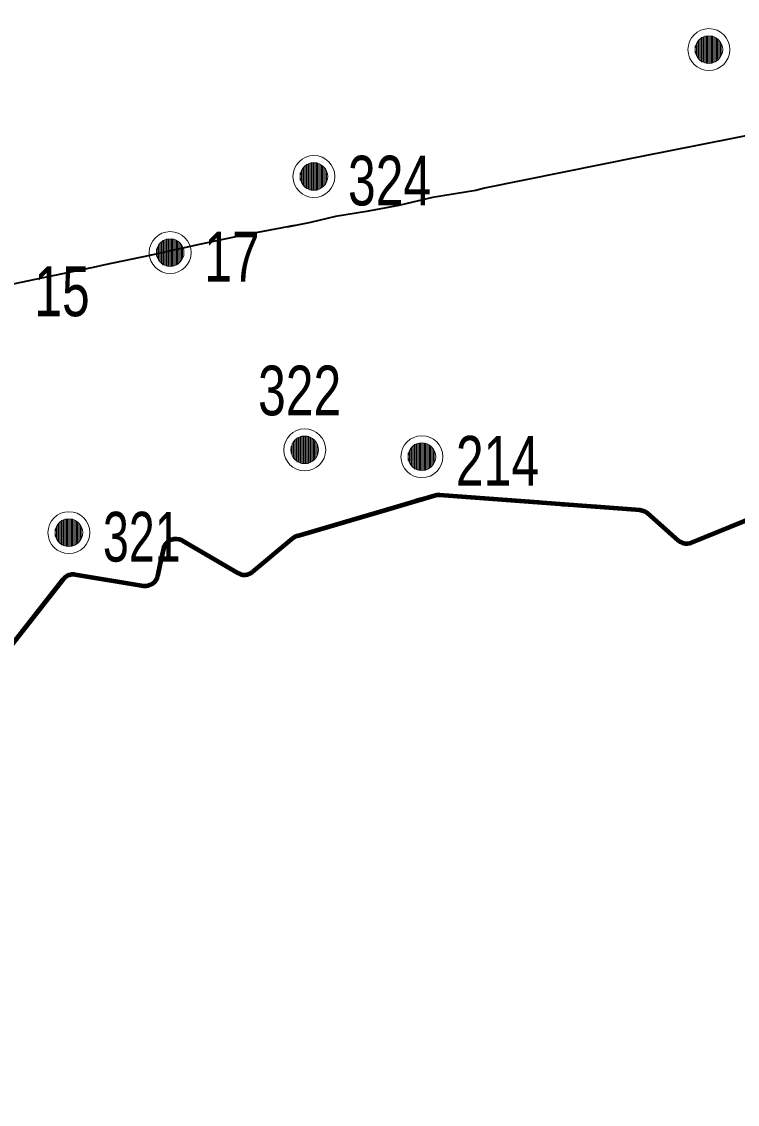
# Model space of a CAD drawing. Extents: x 553962 to 842807, y 8883888 to 9032388.
# Drawn here: x 621552 to 627312, y 8964625 to 8973335 of the extents above; entities that cross this region are included whole.
import ezdxf

# ---------------------------------------------------------------- set-up
doc = ezdxf.new("R2010")
doc.units = 0
doc.header["$LTSCALE"] = 160
doc.linetypes.add('DOT_DASHED', pattern=[7.7, 5, -1.2, 0.3, -1.2])
for name, color, linetype, lineweight in [('15', 7, 'Continuous', 25), ('27', 7, 'Continuous', 90), ('33', 7, 'Continuous', 13), ('7', 7, 'Continuous', 90)]:
    doc.layers.add(name, color=color, linetype=linetype, lineweight=lineweight)

msp = doc.modelspace()

# ---------------------------------------------------------------- linework, layer by layer
at = {"layer": '15', "lineweight": 40}
for points in [[(627892.1, 8972517.3), (627787.3, 8972497.2), (626527.3, 8972247.8), (625278.3, 8971995.4), (625208.3, 8971975.3), (624859.1, 8971919.6), (624586.2, 8971856.1), (624327.1, 8971807.6), (624078.9, 8971766.2), (623877.2, 8971718.8), (623688.2, 8971682.4)], [(623749, 8971693.5), (623336.6, 8971616.7), (622957.2, 8971536), (622583.2, 8971453.3), (622220.1, 8971379.6), (622127, 8971357.4)], [(622127, 8971357.4), (621646.3, 8971257.5), (621405.3, 8971207.1)]]:
    msp.add_lwpolyline(points, dxfattribs=at)
at = {"layer": '27'}
msp.add_spline([(592698.5, 8977198.4), (599903.5, 8973292.7), (608459.2, 8968138.2), (612674.8, 8965332.6), (616842, 8962096.4), (620005, 8958671.2), (621134, 8957974.7), (621473.4, 8956805.3), (621586.2, 8956597.5)], degree=3, dxfattribs=at)
at = {"layer": '33'}
for p, q in [((626983, 8973160), (626983, 8973060)), ((626993, 8973180), (626993, 8973040)), ((627003, 8973190), (627003, 8973030)), ((627013, 8973200), (627013, 8973020)), ((627023, 8973210), (627023, 8973010)), ((627033, 8973210), (627033, 8973010)), ((627043, 8973210), (627043, 8973010)), ((627053, 8973220), (627053, 8973000)), ((627063, 8973220), (627063, 8973000)), ((627073, 8973220), (627073, 8973000)), ((627083, 8973220), (627083, 8973000)), ((627093, 8973220), (627093, 8973000)), ((627103, 8973220), (627103, 8973000)), ((627113, 8973220), (627113, 8973000)), ((627123, 8973210), (627123, 8973010)), ((627133, 8973210), (627133, 8973010)), ((627143, 8973200), (627143, 8973020)), ((627153, 8973190), (627153, 8973030)), ((627163, 8973180), (627163, 8973040)), ((627173, 8973170), (627173, 8973050)), ((627183, 8973150), (627183, 8973070)), ((626973, 8973140), (626973, 8973080)), ((623874, 8972199), (623874, 8971979)), ((623884, 8972199), (623884, 8971979)), ((623894, 8972199), (623894, 8971979)), ((623904, 8972199), (623904, 8971979)), ((623914, 8972199), (623914, 8971979)), ((623924, 8972199), (623924, 8971979)), ((623934, 8972199), (623934, 8971979)), ((623794, 8972119), (623794, 8972059)), ((623804, 8972139), (623804, 8972039)), ((623814, 8972159), (623814, 8972019)), ((623824, 8972169), (623824, 8972009)), ((623834, 8972179), (623834, 8971999)), ((623844, 8972189), (623844, 8971989)), ((623854, 8972189), (623854, 8971989)), ((623864, 8972189), (623864, 8971989)), ((623944, 8972189), (623944, 8971989)), ((623954, 8972189), (623954, 8971989)), ((623964, 8972179), (623964, 8971999)), ((623974, 8972169), (623974, 8972009)), ((623984, 8972159), (623984, 8972019)), ((623994, 8972149), (623994, 8972029)), ((624004, 8972129), (624004, 8972049)), ((622717, 8971587), (622717, 8971367)), ((622727, 8971587), (622727, 8971367)), ((622737, 8971587), (622737, 8971367)), ((622747, 8971587), (622747, 8971367)), ((622757, 8971587), (622757, 8971367)), ((622767, 8971587), (622767, 8971367)), ((622777, 8971587), (622777, 8971367)), ((622637, 8971507), (622637, 8971447)), ((622647, 8971527), (622647, 8971427)), ((622657, 8971547), (622657, 8971407)), ((622667, 8971557), (622667, 8971397)), ((622677, 8971567), (622677, 8971387)), ((622687, 8971577), (622687, 8971377)), ((622697, 8971577), (622697, 8971377)), ((622707, 8971577), (622707, 8971377)), ((622787, 8971577), (622787, 8971377)), ((622797, 8971577), (622797, 8971377)), ((622807, 8971567), (622807, 8971387)), ((622817, 8971557), (622817, 8971397)), ((622827, 8971547), (622827, 8971407)), ((622837, 8971537), (622837, 8971417)), ((622847, 8971517), (622847, 8971437)), ((623730, 8969940), (623730, 8969840)), ((623740, 8969960), (623740, 8969820)), ((623750, 8969970), (623750, 8969810)), ((623760, 8969980), (623760, 8969800)), ((623770, 8969990), (623770, 8969790)), ((623780, 8969990), (623780, 8969790)), ((623790, 8969990), (623790, 8969790)), ((623800, 8970000), (623800, 8969780)), ((623810, 8970000), (623810, 8969780)), ((623820, 8970000), (623820, 8969780)), ((623830, 8970000), (623830, 8969780)), ((623840, 8970000), (623840, 8969780)), ((623850, 8970000), (623850, 8969780)), ((623860, 8970000), (623860, 8969780)), ((623870, 8969990), (623870, 8969790)), ((623880, 8969990), (623880, 8969790)), ((623890, 8969980), (623890, 8969800)), ((623900, 8969970), (623900, 8969810)), ((623910, 8969960), (623910, 8969820)), ((623920, 8969950), (623920, 8969830)), ((623930, 8969930), (623930, 8969850)), ((624713, 8969935), (624713, 8969735)), ((624723, 8969935), (624723, 8969735)), ((624733, 8969935), (624733, 8969735)), ((624743, 8969945), (624743, 8969725)), ((624753, 8969945), (624753, 8969725)), ((624763, 8969945), (624763, 8969725)), ((624773, 8969945), (624773, 8969725)), ((624783, 8969945), (624783, 8969725)), ((624793, 8969945), (624793, 8969725)), ((624803, 8969945), (624803, 8969725)), ((624813, 8969935), (624813, 8969735)), ((624823, 8969935), (624823, 8969735)), ((623720, 8969920), (623720, 8969860)), ((624663, 8969865), (624663, 8969805)), ((624673, 8969885), (624673, 8969785)), ((624683, 8969905), (624683, 8969765)), ((624693, 8969915), (624693, 8969755)), ((624703, 8969925), (624703, 8969745)), ((624833, 8969925), (624833, 8969745)), ((624843, 8969915), (624843, 8969755)), ((624853, 8969905), (624853, 8969765)), ((624863, 8969895), (624863, 8969775)), ((624873, 8969875), (624873, 8969795)), ((621872, 8969324), (621872, 8969124)), ((621882, 8969324), (621882, 8969124)), ((621892, 8969324), (621892, 8969124)), ((621902, 8969334), (621902, 8969114)), ((621912, 8969334), (621912, 8969114)), ((621922, 8969334), (621922, 8969114)), ((621932, 8969334), (621932, 8969114)), ((621942, 8969334), (621942, 8969114)), ((621952, 8969334), (621952, 8969114)), ((621962, 8969334), (621962, 8969114)), ((621972, 8969324), (621972, 8969124)), ((621982, 8969324), (621982, 8969124)), ((621822, 8969254), (621822, 8969194)), ((621832, 8969274), (621832, 8969174)), ((621842, 8969294), (621842, 8969154)), ((621852, 8969304), (621852, 8969144)), ((621862, 8969314), (621862, 8969134)), ((621992, 8969314), (621992, 8969134)), ((622002, 8969304), (622002, 8969144)), ((622012, 8969294), (622012, 8969154)), ((622022, 8969284), (622022, 8969164)), ((622032, 8969264), (622032, 8969184))]:
    msp.add_line(p, q, dxfattribs=at)
for centre, radius in [((627083, 8973110), 168.7), ((627083, 8973110), 111), ((623904, 8972089), 168.7), ((623904, 8972089), 111), ((622747, 8971477), 168.7), ((622747, 8971477), 111), ((623830, 8969890), 168.7), ((623830, 8969890), 111), ((624773, 8969835), 168.7), ((624773, 8969835), 111), ((621932, 8969224), 168.7), ((621932, 8969224), 111)]:
    msp.add_circle(centre, radius, dxfattribs=at)
at = {"layer": '7'}
msp.add_lwpolyline([(621389.2, 8968214.2), (621888, 8968850.9), (621901.9, 8968865.3), (621918.3, 8968876.7), (621936.6, 8968884.6), (621956.2, 8968888.7), (621976.2, 8968888.8), (621983, 8968887.9), (622532.9, 8968797.4), (622552.8, 8968796.1), (622572.6, 8968798.8), (622591.4, 8968805.5), (622608.6, 8968815.7), (622623.4, 8968829.1), (622635.2, 8968845.2), (622643.6, 8968863.3), (622646.7, 8968874.4), (622669.6, 8968977.3), (622696.2, 8969097.2), (622702.5, 8969116.1), (622712.4, 8969133.5), (622725.5, 8969148.5), (622741.4, 8969160.6), (622759.4, 8969169.4), (622778.7, 8969174.3), (622798.7, 8969175.4), (622818.4, 8969172.4), (622837.2, 8969165.6), (622844.3, 8969161.8), (623294.8, 8968898.1), (623313, 8968889.8), (623332.5, 8968885.3), (623352.4, 8968884.7), (623372.1, 8968888.1), (623390.7, 8968895.3), (623407.5, 8968906.1), (623409.5, 8968907.7), (623735, 8969179.8), (623751.6, 8969191), (623770, 8969198.7), (623770.9, 8969199), (624874.5, 8969523.5), (624895, 8969527.5), (624913.6, 8969527.7), (626527.1, 8969406.8), (626546.8, 8969403.3), (626565.4, 8969396), (626582.2, 8969385.1), (626585.8, 8969382), (626836.8, 8969160.5), (626853.1, 8969148.9), (626871.3, 8969140.7), (626890.8, 8969136.3), (626910.7, 8969135.8), (626930.4, 8969139.3), (626940.7, 8969142.9), (627676.5, 8969442)], dxfattribs=at)
at = {"layer": '7', "linetype": 'DOT_DASHED'}
msp.add_lwpolyline([(621389.2, 8968214.2), (621888, 8968850.9), (621901.9, 8968865.3), (621918.3, 8968876.7), (621936.6, 8968884.6), (621956.2, 8968888.7), (621976.2, 8968888.8), (621983, 8968887.9), (622532.9, 8968797.4), (622552.8, 8968796.1), (622572.6, 8968798.8), (622591.4, 8968805.5), (622608.6, 8968815.7), (622623.4, 8968829.1), (622635.2, 8968845.2), (622643.6, 8968863.3), (622646.7, 8968874.4), (622669.6, 8968977.3), (622696.2, 8969097.2), (622702.5, 8969116.1), (622712.4, 8969133.5), (622725.5, 8969148.5), (622741.4, 8969160.6), (622759.4, 8969169.4), (622778.7, 8969174.3), (622798.7, 8969175.4), (622818.4, 8969172.4), (622837.2, 8969165.6), (622844.3, 8969161.8), (623294.8, 8968898.1), (623313, 8968889.8), (623332.5, 8968885.3), (623352.4, 8968884.7), (623372.1, 8968888.1), (623390.7, 8968895.3), (623407.5, 8968906.1), (623409.5, 8968907.7), (623735, 8969179.8), (623751.6, 8969191), (623770, 8969198.7), (623770.9, 8969199), (624874.5, 8969523.5), (624895, 8969527.5), (624913.6, 8969527.7), (626527.1, 8969406.8), (626546.8, 8969403.3), (626565.4, 8969396), (626582.2, 8969385.1), (626585.8, 8969382), (626836.8, 8969160.5), (626853.1, 8969148.9), (626871.3, 8969140.7), (626890.8, 8969136.3), (626910.7, 8969135.8), (626930.4, 8969139.3), (626940.7, 8969142.9), (627676.5, 8969442)], dxfattribs=at)

# ---------------------------------------------------------------- texts
at = {"layer": '33'}
for s, width, p in [('324', 0.75, (624178.2, 8971856.1)), ('17', 0.75, (623021.2, 8971244.1)), ('15', 0.75, (621653.2, 8970965.1)), ('322', 0.75, (623454.7, 8970167.7)), ('214', 0.75, (625047.2, 8969602.1)), ('321', 0.7, (622206.2, 8968991.1))]:
    msp.add_text(s, height=400, dxfattribs=dict(at, width=width)).set_placement(p)

doc.saveas('drawing.dxf')
